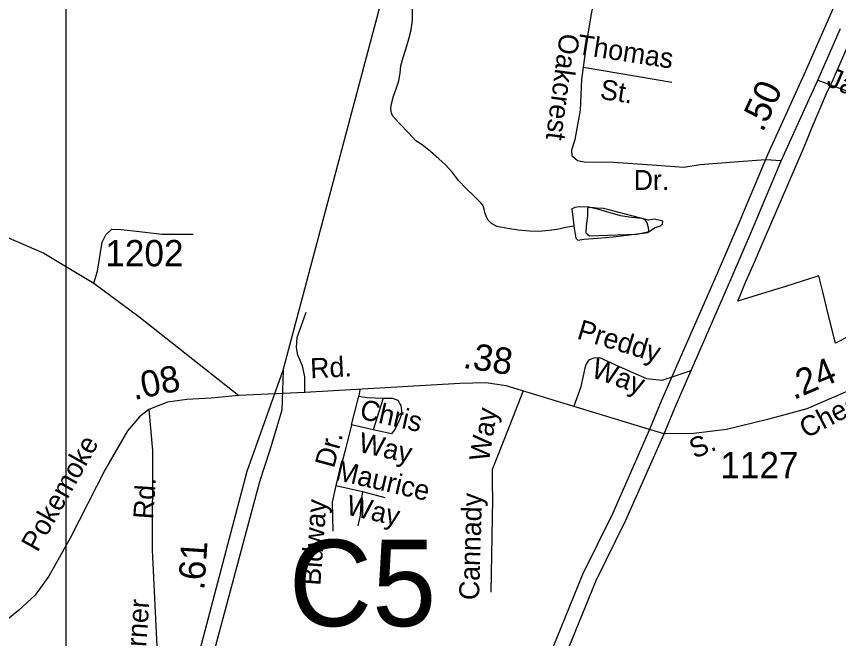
# Model space of a CAD drawing. Extents: x 2126262 to 2293712, y 749403 to 919119.
# Drawn here: x 2153845 to 2157753, y 853624 to 856580 of the extents above; entities that cross this region are included whole.
import ezdxf

# ---------------------------------------------------------------- set-up
doc = ezdxf.new("R2010")
doc.units = 0
for name, color, linetype in [('Exist Boundary Political City Limit New', 7, 'Continuous'), ('Exist Hydrographic Misc Water Feature', 7, 'Continuous'), ('Exist Hydrographic Pond Under 1500 Sq Ft', 7, 'Continuous'), ('Exist Road Non-System Type 51', 7, 'Continuous'), ('Exist Road Non-System Type 51 Label', 7, 'Continuous'), ('Exist Road Primary US Divided Attributed', 7, 'Continuous'), ('Exist Road Primary US Mileage Hundredths English Label', 7, 'Continuous'), ('Exist Road Secondary Mileage Hundredths English Label', 7, 'Continuous'), ('Exist Road Secondary Structure Culvert Number Label', 7, 'Continuous'), ('Exist Road Secondary Type 51 Attributed', 7, 'Continuous'), ('Exist Road Secondary Type 51 Label', 7, 'Continuous'), ('Exist Road Secondary Type 51 Number Label', 7, 'Continuous'), ('Exist Utilities Electrical Transmission Line', 7, 'Continuous'), ('Map Preparation Boundary City Limit Buffer Line', 7, 'Continuous'), ('Map Preparation Inset Cut Line', 7, 'Continuous')]:
    doc.layers.add(name, color=color, linetype=linetype)

msp = doc.modelspace()

# ---------------------------------------------------------------- linework, layer by layer
at = {"layer": 'Exist Boundary Political City Limit New'}
msp.add_lwpolyline([(2157806, 855061.8), (2157737.2, 855028.2), (2157704.8, 855158.6), (2157677, 855271.1), (2157658, 855346.9), (2157574.2, 855320.8), (2157500, 855297.5), (2157370.5, 855257.8), (2157273.2, 855227.6), (2157312.2, 855320.5), (2157347.5, 855401.1), (2157389.8, 855497.8), (2157405.8, 855534.9), (2157511.2, 855779.1), (2157586, 855952.5), (2157602.2, 855989.9), (2157627.8, 856053.1), (2157695.8, 856213.7), (2157727, 856279.7), (2157817.5, 856485.7)], dxfattribs=at)
at = {"layer": 'Exist Hydrographic Misc Water Feature'}
for points in [[(2156494.8, 855583.6), (2156456.9, 855577.4), (2156414.9, 855567.2), (2156376.7, 855563), (2156326.9, 855558.6), (2156282.8, 855560.4), (2156228.9, 855564.1), (2156180.9, 855571.9), (2156128.8, 855581.6), (2156102.8, 855595.4), (2156086.6, 855611.3), (2156078.6, 855627.3), (2156072.6, 855643.2), (2156068.3, 855663.2), (2156064.2, 855677.2), (2156060.3, 855685.2), (2156054, 855693.1), (2156048, 855699.1), (2156018.1, 855726.9), (2155983.8, 855760.7), (2155945.5, 855800.5), (2155917.4, 855838.3), (2155883.4, 855874.1), (2155853, 855903.9), (2155812.8, 855937.7), (2155772.8, 855969.5), (2155742.5, 855989.3), (2155710.3, 856025.1), (2155664.2, 856072.9), (2155636.1, 856104.6), (2155627.9, 856118.6), (2155623.8, 856144.6), (2155627.7, 856164.6), (2155637.5, 856200.7), (2155651.2, 856240.8), (2155663.1, 856274.8), (2155668.9, 856310.8), (2155672.6, 856344.9), (2155682.4, 856384.9), (2155696.1, 856424.9), (2155709.9, 856473), (2155721.6, 856517.1), (2155727.3, 856561.1), (2155726.9, 856645.1)], [(2156494.8, 855583.6), (2156503, 855525.7), (2156513.1, 855517.7), (2156541, 855521.9), (2156609, 855526.3), (2156680.8, 855532.7), (2156820.9, 855549.5), (2156846.9, 855553.6), (2156850.8, 855561.6), (2156848.5, 855575.6), (2156842.6, 855599.6), (2156834.6, 855611.5), (2156818.4, 855619.4), (2156768.4, 855625.2), (2156716.3, 855632.9), (2156666.2, 855646.6), (2156612.3, 855662.2), (2156566, 855674), (2156520, 855675.7), (2156498.3, 855671.6), (2156492.4, 855669.6), (2156484.4, 855665.5), (2156492.6, 855601.6), (2156494.8, 855583.6)]]:
    msp.add_lwpolyline(points, dxfattribs=at)
at = {"layer": 'Exist Hydrographic Pond Under 1500 Sq Ft'}
msp.add_lwpolyline([(2156667.2, 855659.5), (2156635.2, 855666.7), (2156602.1, 855668.4), (2156575.9, 855671.9), (2156558.4, 855668.4), (2156558.4, 855631.8), (2156553.2, 855584.6), (2156551.5, 855551.5), (2156568.9, 855537.5), (2156654.8, 855540.8), (2156794, 855546.2), (2156852.6, 855557.5), (2156877.7, 855575.9), (2156905.6, 855584.6), (2156916.1, 855595.1), (2156917.8, 855607.3), (2156877.7, 855616), (2156848.4, 855611.6), (2156667.2, 855659.5)], dxfattribs=at)
at = {"layer": 'Exist Road Non-System Type 51'}
for p, q in [((2155476.5, 854807.1), (2155471.7, 854775.7)), ((2155436.8, 854638.9), (2155471.7, 854775.7)), ((2155587.4, 854765.9), (2155540, 854615.1)), ((2155540, 854615.1), (2155436.8, 854638.9)), ((2155362.2, 854350.6), (2155489.1, 854322.7)), ((2155489.1, 854322.7), (2155595.1, 854294.8))]:
    msp.add_line(p, q, dxfattribs=at)
for points in [[(2157479.1, 855894.4), (2157405.9, 855899.3), (2157235.7, 855886.7), (2157094.4, 855874.2), (2157017.7, 855861.7), (2156889.4, 855871.4), (2156682.9, 855885.4), (2156543.5, 855886.8), (2156511.4, 855893.8), (2156486.3, 855916.1), (2156484.9, 855946.8), (2156500.2, 855995.7), (2156526.6, 856134.5), (2156532.2, 856281.1), (2156558.6, 856478.9), (2156579.5, 856600.3), (2156619.9, 856782.6), (2156628.3, 856916.6), (2156667.1, 857210.2)], [(2156959.6, 856265.6), (2156539.8, 856337.8)], [(2157653.3, 856277.3), (2157833.9, 856210), (2158167, 856063.7)], [(2154212.8, 855312.7), (2154229.5, 855369.9), (2154251.8, 855506.7), (2154270, 855543), (2154297.9, 855569.5), (2154342.5, 855568.1), (2154429, 855558.4), (2154536.4, 855545.8), (2154684.2, 855545.8)], [(2155215.6, 854793.3), (2155215.6, 854867.2), (2155205, 854920), (2155181.8, 854970.7), (2155175.5, 855006.6), (2155179.7, 855055.2), (2155221.9, 855175.5)], [(2156494.7, 854724.7), (2156529, 854822.1), (2156551.3, 854922.6), (2156566.6, 854947.7), (2156589, 854957.5), (2156615.5, 854958.9), (2156708.9, 854917), (2156840, 854859.8), (2156914, 854851.4), (2157052, 854897.5)], [(2155471.7, 854775.7), (2155512.1, 854768.7), (2155587.4, 854765.9)], [(2155587.4, 854765.9), (2155632.1, 854765.9), (2155657.2, 854756.1), (2155672.5, 854731), (2155676.7, 854693.3), (2155662.7, 854657), (2155644.6, 854620.7), (2155627.9, 854597), (2155540, 854615.1)], [(2156254.1, 854800.8), (2156203.2, 854671.7), (2156134.9, 854498.6), (2156106.3, 854426.7), (2156106.3, 854358.3), (2156107.7, 854288.5), (2156106.3, 854196.4), (2156099.3, 853843.9)], [(2155436.8, 854638.9), (2155409.6, 854530.7), (2155362.2, 854350.6)], [(2155362.2, 854350.6), (2155346.1, 854271.7), (2155348.9, 854133.5)], [(2155489.1, 854322.7), (2155482.1, 854268.2), (2155477.9, 854208.2), (2155466.8, 854159.4)]]:
    msp.add_lwpolyline(points, dxfattribs=at)
at = {"layer": 'Exist Road Primary US Divided Attributed'}
for points in [[(2157743, 856655.9), (2157728.5, 856622.3), (2157588.6, 856306.4), (2157414, 855922.7), (2157278.6, 855597.5), (2157175.6, 855358), (2156909.7, 854751.8), (2156854.5, 854617.1)], [(2156922.9, 854596.3), (2156975.1, 854724.1), (2157240.7, 855329.8), (2157343.9, 855569.9), (2157479.1, 855894.4), (2157653.3, 856277.3), (2157762, 856522.8)], [(2156854.5, 854617.1), (2156677.8, 854216.8), (2156535.1, 853928.3), (2156370.4, 853523.4), (2156245.3, 853237), (2155961.5, 852574.8), (2155792.9, 852195.4), (2155659.1, 851890.5), (2155538.7, 851573.2), (2155446.6, 851292.8), (2155366.2, 850978.8), (2155299.6, 850762.8), (2155201, 850402.8), (2155171.1, 850287.7), (2155042.7, 849798.4), (2154955, 849455.6)], [(2155007.1, 849470.7), (2155075.9, 849715.9), (2155263.6, 850377.6), (2155367.6, 850742.6), (2155434.6, 850959.5), (2155514.8, 851272.9), (2155605.6, 851549.5), (2155724.8, 851863.6), (2155857.8, 852166.7), (2156026.5, 852546.4), (2156310.4, 853208.8), (2156435.8, 853495.8), (2156599.9, 853899.1), (2156742.1, 854186.7), (2156922.9, 854596.3)]]:
    msp.add_lwpolyline(points, dxfattribs=at)
at = {"layer": 'Exist Road Secondary Type 51 Attributed'}
for points in [[(2150188.9, 858193.3), (2150274.9, 858096.8), (2150349.6, 858018.9), (2150583.7, 857802.5), (2151087.9, 857420.7), (2151271.3, 857274.9), (2151434.5, 857122.7), (2151624.2, 856958), (2151924, 856722.6), (2152538.4, 856272.4), (2152843.8, 856039.3), (2153041.9, 855905.3), (2153187, 855821.5), (2153387.8, 855732.2), (2153757.4, 855549.3), (2153974.3, 855455.1), (2154212.8, 855312.7), (2154426.2, 855154.9), (2154902.5, 854778.7)], [(2159291.1, 856830.6), (2159194.8, 856610.2), (2159072.3, 856308), (2158851.2, 855788), (2158726.8, 855473.3), (2158659.9, 855321.1), (2158609.7, 855266.7), (2158456.5, 855159.8), (2158246.2, 855040.2), (2158124.6, 854964.4), (2157868.9, 854831.5), (2157601.5, 854715.9), (2157415.3, 854665), (2157220, 854617.5), (2157063.8, 854598), (2156922.9, 854596.3)], [(2156854.5, 854617.1), (2156171.8, 854824.5), (2156075.6, 854838.5), (2155952.2, 854836.4), (2155215.6, 854793.3), (2154902.5, 854778.7)], [(2154902.5, 854778.7), (2154770.6, 854766.9), (2154654.8, 854759.9), (2154562.8, 854747.4), (2154474.2, 854711.8)], [(2154474.2, 854711.8), (2154429.6, 854678.3), (2154372.4, 854611.3), (2154267.1, 854427.7), (2154100.4, 854101.7), (2153998.6, 853920.3), (2153934.4, 853830.9), (2153856.3, 853758.3), (2153619.9, 853566.4), (2153389.1, 853398.2), (2153059.6, 853169.1), (2152714.4, 852919.9), (2152585.7, 852820.5), (2152492.3, 852738.1), (2152220.6, 852474.8), (2152144.6, 852423.8), (2151978, 852351.8), (2151707.4, 852248.5), (2151532.8, 852175.6)], [(2154474.2, 854711.8), (2154492, 854517.8), (2154489.2, 854046), (2154511.4, 853587), (2154510.7, 853305.7), (2154512.1, 853155)], [(2156922.9, 854596.3), (2156854.5, 854617.1)]]:
    msp.add_lwpolyline(points, dxfattribs=at)
at = {"layer": 'Exist Utilities Electrical Transmission Line'}
for points in [[(2155112.1, 854899.3), (2155807.1, 857506.7), (2156382.5, 859683.9), (2156735.6, 861062.7), (2156858.2, 861644.9), (2156941.5, 862096.6), (2157207, 863461.8), (2157373.5, 864350.9), (2157445.9, 864804.1), (2157460.3, 864879.4), (2157517.6, 865181.3), (2157597.4, 865618.3), (2157670.2, 866031.1), (2157676.4, 866059.3), (2157767.6, 866494.2), (2157852.5, 866936.9), (2157960.6, 867468.3), (2158059.3, 867955.5), (2158494.4, 870186.4)], [(2147942.4, 827015.3), (2148175.1, 827899.7), (2148913.3, 830748), (2148913.3, 830748), (2149585.9, 833430.9), (2149586.2, 833431.9), (2150252.9, 836099.8), (2150594.7, 837444.4), (2150815.3, 838334.6), (2151382.1, 840545.5), (2152189.3, 843663), (2152980.3, 846790.3), (2153655.7, 849481.3), (2154464.6, 852610.8), (2154464.6, 852610.8), (2154941.4, 854420), (2155112.1, 854899.3)], [(2155112.1, 854899.3), (2155105.7, 854709.2), (2155047.5, 854514), (2155000.3, 854369.2), (2154640.4, 853028.4), (2153960.7, 850353.2), (2153394.8, 848098.2), (2152931.5, 846315.3), (2152933.6, 846311.5), (2152363.2, 844082.4)]]:
    msp.add_lwpolyline(points, dxfattribs=at)
at = {"layer": 'Map Preparation Boundary City Limit Buffer Line'}
msp.add_lwpolyline([(2157806, 855061.8), (2157737.2, 855028.2), (2157704.8, 855158.6), (2157677, 855271.1), (2157658, 855346.9), (2157574.2, 855320.8), (2157500, 855297.5), (2157370.5, 855257.8), (2157273.2, 855227.6), (2157312.2, 855320.5), (2157347.5, 855401.1), (2157389.8, 855497.8), (2157405.8, 855534.9), (2157511.2, 855779.1), (2157586, 855952.5), (2157602.2, 855989.9), (2157627.8, 856053.1), (2157695.8, 856213.7), (2157727, 856279.7), (2157817.5, 856485.7)], dxfattribs=at)
at = {"layer": 'Map Preparation Inset Cut Line'}
msp.add_lwpolyline([(2170326.3, 852884.6), (2154080.9, 852884.6), (2154080.9, 863630.2), (2170326.3, 863630.2)], close=True, dxfattribs=at)

# ---------------------------------------------------------------- texts
at = {"layer": 'Exist Road Non-System Type 51 Label'}
for s, rotation, p in [('Oakcrest', 262.3854, (2156428.4, 856502.7)), ('Thomas', 351.2766, (2156505.9, 856401.3)), ('Janice', 336.4944, (2157690.1, 856253.1)), ('St.', 351.2766, (2156614.7, 856188.9)), ('Dr.', 0.0856, (2156778.6, 855755.3)), ('Preddy', 343.1917, (2156504.3, 855050.5)), ('Way', 340.2227, (2156571.1, 854868.4)), ('Chris', 347.2456, (2155471.6, 854670)), ('Way', 80.7791, (2156090.2, 854461.5)), ('Dr.', 74.89, (2155353.6, 854430.1)), ('Way', 347.2456, (2155465.4, 854512.4)), ('Maurice', 346.9961, (2155356.4, 854379)), ('Way', 346.9961, (2155407.1, 854214.8)), ('Cannady', 88.317, (2156043.2, 853805.6)), ('Bidway', 85.715, (2155288.9, 853873.5))]:
    msp.add_text(s, height=95, rotation=rotation, dxfattribs=at).set_placement(p)
at = {"layer": 'Exist Road Primary US Mileage Hundredths English Label'}
msp.add_text('.50', height=125, rotation=65.5353, dxfattribs=at).set_placement((2157392.1, 856025.4))
at = {"layer": 'Exist Road Secondary Mileage Hundredths English Label'}
for s, rotation, p in [('.38', 351.4254, (2155963.3, 854910.7)), ('.08', 11.6203, (2154403.4, 854756.9)), ('.24', 23.3712, (2157539.3, 854757.1)), ('.61', 86.1527, (2154737.3, 853852.1))]:
    msp.add_text(s, height=125, rotation=rotation, dxfattribs=at).set_placement(p)
at = {"layer": 'Exist Road Secondary Structure Culvert Number Label'}
msp.add_text('C5', height=410.1, dxfattribs=at).set_placement((2155139.2, 853683.1))
at = {"layer": 'Exist Road Secondary Type 51 Label'}
for s, rotation, p in [('Rd.', 2.7615, (2155243.1, 854860.5)), ('Cheatam', 27.6813, (2157598.4, 854573.2)), ('Pokemoke', 60.729, (2153945, 854030.6)), ('S.', 22.6228, (2157067.2, 854477.3)), ('Rd.', 86.1527, (2154494.4, 854189.1)), ('Garner', 86.1315, (2154450.1, 853413.4))]:
    msp.add_text(s, height=95, rotation=rotation, dxfattribs=at).set_placement(p)
at = {"layer": 'Exist Road Secondary Type 51 Number Label'}
for s, p in [('1202', (2154267, 855392.7)), ('1127', (2157190.5, 854385.6))]:
    msp.add_text(s, height=125, dxfattribs=at).set_placement(p)

doc.saveas('drawing.dxf')
